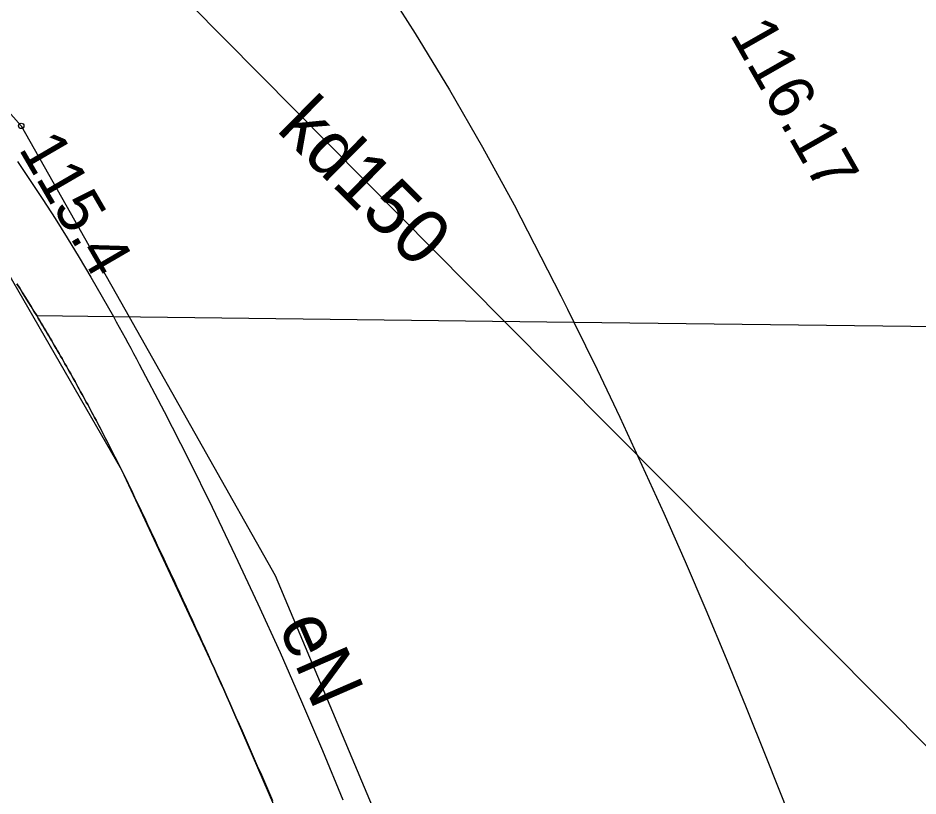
# Model space of a CAD drawing. Extents: x 6434771 to 6436222, y 5663454 to 5664782.
# Drawn here: x 6435538.13 to 6435552.95, y 5664183.02 to 5664195.83 of the extents above; entities that cross this region are included whole.
import ezdxf

# ---------------------------------------------------------------- set-up
doc = ezdxf.new("R2010")
doc.units = 0
for name, color, linetype in [('Warstwa 1', 7, 'Continuous'), ('Warstwa 11', 7, 'Continuous'), ('Warstwa 12', 7, 'Continuous'), ('Warstwa 13', 7, 'Continuous'), ('Warstwa 14', 7, 'Continuous'), ('Warstwa 25', 7, 'Continuous'), ('Warstwa 5', 7, 'Continuous'), ('Warstwa 7', 7, 'Continuous'), ('Warstwa 9', 7, 'Continuous')]:
    doc.layers.add(name, color=color, linetype=linetype)

msp = doc.modelspace()

# ---------------------------------------------------------------- linework, layer by layer
at = {"layer": 'Warstwa 1'}
for p, q in [((6435537.669, 5664192.136), (6435539.834, 5664188.39)), ((6435539.834, 5664188.39), (6435541.472, 5664184.87)), ((6435541.472, 5664184.87), (6435542.902, 5664181.573))]:
    msp.add_line(p, q, dxfattribs=at)
at = {"layer": 'Warstwa 11'}
for points in [[(6435538.437, 5664190.927), (6435538.39, 5664191.003), (6435538.344, 5664191.078), (6435538.298, 5664191.153), (6435538.252, 5664191.227), (6435538.206, 5664191.303), (6435538.159, 5664191.377), (6435538.112, 5664191.452)], [(6435539.834, 5664188.39), (6435539.813, 5664188.433), (6435539.791, 5664188.477), (6435539.77, 5664188.52), (6435539.747, 5664188.563), (6435539.726, 5664188.606), (6435539.704, 5664188.649), (6435539.682, 5664188.692), (6435539.66, 5664188.735), (6435539.638, 5664188.779), (6435539.616, 5664188.821), (6435539.594, 5664188.864), (6435539.571, 5664188.907), (6435539.549, 5664188.95), (6435539.527, 5664188.993), (6435539.505, 5664189.035), (6435539.482, 5664189.078), (6435539.46, 5664189.121), (6435539.437, 5664189.164), (6435539.414, 5664189.206), (6435539.391, 5664189.249), (6435539.369, 5664189.292), (6435539.346, 5664189.334), (6435539.323, 5664189.376), (6435539.3, 5664189.419), (6435539.277, 5664189.462), (6435539.254, 5664189.504), (6435539.231, 5664189.546), (6435539.208, 5664189.589), (6435539.185, 5664189.631), (6435539.161, 5664189.673), (6435539.138, 5664189.716), (6435539.114, 5664189.758), (6435539.091, 5664189.8), (6435539.068, 5664189.842), (6435539.044, 5664189.885), (6435539.021, 5664189.927), (6435538.997, 5664189.968), (6435538.974, 5664190.011), (6435538.949, 5664190.053), (6435538.926, 5664190.095), (6435538.902, 5664190.136), (6435538.878, 5664190.179), (6435538.854, 5664190.22), (6435538.83, 5664190.262), (6435538.805, 5664190.304), (6435538.782, 5664190.346), (6435538.757, 5664190.387), (6435538.733, 5664190.429), (6435538.708, 5664190.471), (6435538.684, 5664190.513), (6435538.659, 5664190.554), (6435538.635, 5664190.596), (6435538.61, 5664190.637), (6435538.586, 5664190.679), (6435538.561, 5664190.721), (6435538.537, 5664190.762), (6435538.511, 5664190.803), (6435538.487, 5664190.844), (6435538.461, 5664190.886), (6435538.437, 5664190.927)], [(6435542.318, 5664182.949), (6435542.268, 5664183.063), (6435542.218, 5664183.177), (6435542.169, 5664183.292), (6435542.119, 5664183.406), (6435542.069, 5664183.52), (6435542.02, 5664183.635), (6435541.969, 5664183.748), (6435541.92, 5664183.863), (6435541.869, 5664183.976), (6435541.819, 5664184.091), (6435541.769, 5664184.205), (6435541.718, 5664184.318), (6435541.667, 5664184.433), (6435541.617, 5664184.547), (6435541.566, 5664184.66), (6435541.516, 5664184.774), (6435541.464, 5664184.887), (6435541.413, 5664185.001), (6435541.362, 5664185.115), (6435541.311, 5664185.228), (6435541.259, 5664185.342), (6435541.208, 5664185.455), (6435541.156, 5664185.569), (6435541.104, 5664185.683), (6435541.053, 5664185.795), (6435541.001, 5664185.909), (6435540.949, 5664186.023), (6435540.897, 5664186.135), (6435540.844, 5664186.249), (6435540.793, 5664186.362), (6435540.74, 5664186.475), (6435540.687, 5664186.588), (6435540.635, 5664186.7), (6435540.582, 5664186.814), (6435540.529, 5664186.927), (6435540.477, 5664187.039), (6435540.423, 5664187.152), (6435540.37, 5664187.265), (6435540.318, 5664187.377), (6435540.264, 5664187.49), (6435540.211, 5664187.603), (6435540.157, 5664187.715), (6435540.103, 5664187.828), (6435540.05, 5664187.941), (6435539.996, 5664188.053), (6435539.942, 5664188.165), (6435539.889, 5664188.277), (6435539.834, 5664188.39)]]:
    msp.add_lwpolyline(points, dxfattribs=at)
at = {"layer": 'Warstwa 12'}
for points in [[(6435482.507, 5664198.062), (6435488.881, 5664200.876), (6435496.414, 5664203.545), (6435504.678, 5664205.535), (6435512.459, 5664206.351), (6435520.429, 5664205.495), (6435525.132, 5664204.068), (6435528.683, 5664202.475), (6435528.858, 5664202.893), (6435534.374, 5664198.346), (6435538.182, 5664194.05), (6435539.957, 5664190.909)], [(6435539.957, 5664190.909), (6435542.363, 5664186.65), (6435545.785, 5664178.508), (6435548.373, 5664170.027)]]:
    msp.add_lwpolyline(points, dxfattribs=at)
at = {"layer": 'Warstwa 14'}
msp.add_circle((6435538.182, 5664194.05), 0.045, dxfattribs=at)
at = {"layer": 'Warstwa 25'}
msp.add_circle((6435551.293, 5664193.232), 0.045, dxfattribs=at)
at = {"layer": 'Warstwa 5'}
for p, q in [((6435544.087, 5664196.485), (6435544.669, 5664195.569)), ((6435544.669, 5664195.569), (6435545.232, 5664194.642)), ((6435545.232, 5664194.642), (6435545.774, 5664193.702)), ((6435545.774, 5664193.702), (6435546.297, 5664192.752)), ((6435538.122, 5664193.465), (6435538.332, 5664193.154)), ((6435538.332, 5664193.154), (6435538.538, 5664192.84)), ((6435538.538, 5664192.84), (6435538.74, 5664192.524)), ((6435546.297, 5664192.752), (6435546.408, 5664192.538)), ((6435538.74, 5664192.524), (6435538.939, 5664192.206)), ((6435546.408, 5664192.538), (6435546.519, 5664192.325)), ((6435546.519, 5664192.325), (6435546.629, 5664192.111)), ((6435538.939, 5664192.206), (6435539.135, 5664191.886)), ((6435546.629, 5664192.111), (6435546.739, 5664191.896)), ((6435539.135, 5664191.886), (6435539.327, 5664191.563)), ((6435546.739, 5664191.896), (6435546.848, 5664191.682)), ((6435546.848, 5664191.682), (6435546.957, 5664191.467)), ((6435539.327, 5664191.563), (6435539.516, 5664191.239)), ((6435546.957, 5664191.467), (6435547.065, 5664191.251)), ((6435539.516, 5664191.239), (6435539.7, 5664190.912)), ((6435547.065, 5664191.251), (6435547.173, 5664191.036)), ((6435547.173, 5664191.036), (6435547.28, 5664190.82)), ((6435539.7, 5664190.912), (6435547.28, 5664190.82)), ((6435539.7, 5664190.912), (6435539.748, 5664190.825)), ((6435539.7, 5664190.912), (6435547.28, 5664190.82)), ((6435539.748, 5664190.825), (6435539.796, 5664190.739)), ((6435547.28, 5664190.82), (6435547.661, 5664190.04)), ((6435539.796, 5664190.739), (6435539.844, 5664190.652)), ((6435539.844, 5664190.652), (6435539.891, 5664190.564)), ((6435539.891, 5664190.564), (6435539.938, 5664190.477)), ((6435539.938, 5664190.477), (6435539.985, 5664190.39)), ((6435539.985, 5664190.39), (6435540.032, 5664190.302)), ((6435540.032, 5664190.302), (6435540.079, 5664190.215)), ((6435540.079, 5664190.215), (6435540.125, 5664190.127)), ((6435540.125, 5664190.127), (6435540.534, 5664189.347)), ((6435547.661, 5664190.04), (6435548.035, 5664189.255)), ((6435540.534, 5664189.347), (6435540.934, 5664188.564)), ((6435548.035, 5664189.255), (6435548.401, 5664188.468)), ((6435540.934, 5664188.564), (6435541.324, 5664187.775)), ((6435548.401, 5664188.468), (6435548.759, 5664187.677)), ((6435541.324, 5664187.775), (6435541.706, 5664186.982)), ((6435548.759, 5664187.677), (6435549.11, 5664186.882)), ((6435541.706, 5664186.982), (6435542.079, 5664186.185)), ((6435549.11, 5664186.882), (6435549.454, 5664186.084)), ((6435542.079, 5664186.185), (6435542.443, 5664185.384)), ((6435549.454, 5664186.084), (6435549.789, 5664185.284)), ((6435542.443, 5664185.384), (6435542.797, 5664184.578)), ((6435549.789, 5664185.284), (6435550.118, 5664184.479)), ((6435542.797, 5664184.578), (6435543.143, 5664183.769)), ((6435550.118, 5664184.479), (6435550.438, 5664183.672)), ((6435543.143, 5664183.769), (6435543.479, 5664182.956)), ((6435550.438, 5664183.672), (6435550.852, 5664182.637))]:
    msp.add_line(p, q, dxfattribs=at)
at = {"layer": 'Warstwa 7'}
for points in [[(6435468.996, 5664191.765), (6435494.352, 5664209.18), (6435531.175, 5664205.935), (6435546.135, 5664190.834)], [(6435546.135, 5664190.834), (6435557.615, 5664179.285)]]:
    msp.add_lwpolyline(points, dxfattribs=at)
at = {"layer": 'Warstwa 9'}
for p, q in [((6435544.087, 5664196.485), (6435544.669, 5664195.569)), ((6435544.669, 5664195.569), (6435545.232, 5664194.642)), ((6435545.232, 5664194.642), (6435545.774, 5664193.702)), ((6435545.774, 5664193.702), (6435546.297, 5664192.752)), ((6435538.122, 5664193.465), (6435538.332, 5664193.154)), ((6435538.332, 5664193.154), (6435538.538, 5664192.84)), ((6435538.538, 5664192.84), (6435538.74, 5664192.524)), ((6435546.297, 5664192.752), (6435546.408, 5664192.538)), ((6435538.74, 5664192.524), (6435538.939, 5664192.206)), ((6435546.408, 5664192.538), (6435546.519, 5664192.325)), ((6435546.519, 5664192.325), (6435546.629, 5664192.111)), ((6435538.939, 5664192.206), (6435539.135, 5664191.886)), ((6435546.629, 5664192.111), (6435546.739, 5664191.896)), ((6435539.135, 5664191.886), (6435539.327, 5664191.563)), ((6435546.739, 5664191.896), (6435546.848, 5664191.682)), ((6435546.848, 5664191.682), (6435546.957, 5664191.467)), ((6435539.327, 5664191.563), (6435539.516, 5664191.239)), ((6435538.112, 5664191.452), (6435538.159, 5664191.377)), ((6435538.159, 5664191.377), (6435538.206, 5664191.303)), ((6435546.957, 5664191.467), (6435547.065, 5664191.251)), ((6435538.206, 5664191.303), (6435538.252, 5664191.227)), ((6435538.252, 5664191.227), (6435538.298, 5664191.153)), ((6435539.516, 5664191.239), (6435539.7, 5664190.912)), ((6435547.065, 5664191.251), (6435547.173, 5664191.036)), ((6435538.298, 5664191.153), (6435538.344, 5664191.078)), ((6435538.344, 5664191.078), (6435538.39, 5664191.003)), ((6435538.39, 5664191.003), (6435538.437, 5664190.927)), ((6435547.173, 5664191.036), (6435547.28, 5664190.82)), ((6435538.437, 5664190.927), (6435539.7, 5664190.912)), ((6435538.437, 5664190.927), (6435538.461, 5664190.886)), ((6435538.437, 5664190.927), (6435539.7, 5664190.912)), ((6435538.461, 5664190.886), (6435538.487, 5664190.844)), ((6435538.487, 5664190.844), (6435538.511, 5664190.803)), ((6435538.511, 5664190.803), (6435538.537, 5664190.762)), ((6435539.7, 5664190.912), (6435539.748, 5664190.825)), ((6435539.748, 5664190.825), (6435539.796, 5664190.739)), ((6435547.28, 5664190.82), (6435557.331, 5664190.699)), ((6435547.28, 5664190.82), (6435547.661, 5664190.04)), ((6435547.28, 5664190.82), (6435557.331, 5664190.699)), ((6435538.537, 5664190.762), (6435538.561, 5664190.721)), ((6435538.561, 5664190.721), (6435538.586, 5664190.679)), ((6435538.586, 5664190.679), (6435538.61, 5664190.637)), ((6435538.61, 5664190.637), (6435538.635, 5664190.596)), ((6435539.796, 5664190.739), (6435539.844, 5664190.652)), ((6435539.844, 5664190.652), (6435539.891, 5664190.564)), ((6435538.635, 5664190.596), (6435538.659, 5664190.554)), ((6435538.659, 5664190.554), (6435538.684, 5664190.513)), ((6435538.684, 5664190.513), (6435538.708, 5664190.471)), ((6435539.891, 5664190.564), (6435539.938, 5664190.477)), ((6435538.708, 5664190.471), (6435538.733, 5664190.429)), ((6435538.733, 5664190.429), (6435538.757, 5664190.387)), ((6435538.757, 5664190.387), (6435538.782, 5664190.346)), ((6435538.782, 5664190.346), (6435538.805, 5664190.304)), ((6435539.938, 5664190.477), (6435539.985, 5664190.39)), ((6435539.985, 5664190.39), (6435540.032, 5664190.302)), ((6435538.805, 5664190.304), (6435538.83, 5664190.262)), ((6435538.83, 5664190.262), (6435538.854, 5664190.22)), ((6435538.854, 5664190.22), (6435538.878, 5664190.179)), ((6435540.032, 5664190.302), (6435540.079, 5664190.215)), ((6435540.079, 5664190.215), (6435540.125, 5664190.127)), ((6435538.878, 5664190.179), (6435538.902, 5664190.136)), ((6435538.902, 5664190.136), (6435538.926, 5664190.095)), ((6435538.926, 5664190.095), (6435538.949, 5664190.053)), ((6435538.949, 5664190.053), (6435538.974, 5664190.011)), ((6435540.125, 5664190.127), (6435540.534, 5664189.347)), ((6435547.661, 5664190.04), (6435548.035, 5664189.255)), ((6435538.974, 5664190.011), (6435538.997, 5664189.968)), ((6435538.997, 5664189.968), (6435539.021, 5664189.927)), ((6435539.021, 5664189.927), (6435539.044, 5664189.885)), ((6435539.044, 5664189.885), (6435539.068, 5664189.842)), ((6435539.068, 5664189.842), (6435539.091, 5664189.8)), ((6435539.091, 5664189.8), (6435539.114, 5664189.758)), ((6435539.114, 5664189.758), (6435539.138, 5664189.716)), ((6435539.138, 5664189.716), (6435539.161, 5664189.673)), ((6435539.161, 5664189.673), (6435539.185, 5664189.631)), ((6435539.185, 5664189.631), (6435539.208, 5664189.589)), ((6435539.208, 5664189.589), (6435539.231, 5664189.546)), ((6435539.231, 5664189.546), (6435539.254, 5664189.504)), ((6435539.254, 5664189.504), (6435539.277, 5664189.462)), ((6435539.277, 5664189.462), (6435539.3, 5664189.419)), ((6435539.3, 5664189.419), (6435539.323, 5664189.376)), ((6435539.323, 5664189.376), (6435539.346, 5664189.334)), ((6435539.346, 5664189.334), (6435539.369, 5664189.292)), ((6435540.534, 5664189.347), (6435540.934, 5664188.564)), ((6435539.369, 5664189.292), (6435539.391, 5664189.249)), ((6435539.391, 5664189.249), (6435539.414, 5664189.206)), ((6435539.414, 5664189.206), (6435539.437, 5664189.164)), ((6435539.437, 5664189.164), (6435539.46, 5664189.121)), ((6435548.035, 5664189.255), (6435548.401, 5664188.468)), ((6435539.46, 5664189.121), (6435539.482, 5664189.078)), ((6435539.482, 5664189.078), (6435539.505, 5664189.035)), ((6435539.505, 5664189.035), (6435539.527, 5664188.993)), ((6435539.527, 5664188.993), (6435539.549, 5664188.95)), ((6435539.549, 5664188.95), (6435539.571, 5664188.907)), ((6435539.571, 5664188.907), (6435539.594, 5664188.864)), ((6435539.594, 5664188.864), (6435539.616, 5664188.821)), ((6435539.616, 5664188.821), (6435539.638, 5664188.779)), ((6435539.638, 5664188.779), (6435539.66, 5664188.735)), ((6435539.66, 5664188.735), (6435539.682, 5664188.692)), ((6435539.682, 5664188.692), (6435539.704, 5664188.649)), ((6435539.704, 5664188.649), (6435539.726, 5664188.606)), ((6435539.726, 5664188.606), (6435539.747, 5664188.563)), ((6435539.747, 5664188.563), (6435539.77, 5664188.52)), ((6435540.934, 5664188.564), (6435541.324, 5664187.775)), ((6435539.77, 5664188.52), (6435539.791, 5664188.477)), ((6435539.791, 5664188.477), (6435539.813, 5664188.433)), ((6435539.813, 5664188.433), (6435539.834, 5664188.39)), ((6435548.401, 5664188.468), (6435548.759, 5664187.677)), ((6435539.834, 5664188.39), (6435539.889, 5664188.277)), ((6435539.889, 5664188.277), (6435539.942, 5664188.165)), ((6435539.942, 5664188.165), (6435539.996, 5664188.053)), ((6435539.996, 5664188.053), (6435540.05, 5664187.941)), ((6435540.05, 5664187.941), (6435540.103, 5664187.828)), ((6435540.103, 5664187.828), (6435540.157, 5664187.715)), ((6435540.157, 5664187.715), (6435540.211, 5664187.603)), ((6435541.324, 5664187.775), (6435541.706, 5664186.982)), ((6435548.759, 5664187.677), (6435549.11, 5664186.882)), ((6435540.211, 5664187.603), (6435540.264, 5664187.49)), ((6435540.264, 5664187.49), (6435540.318, 5664187.377)), ((6435540.318, 5664187.377), (6435540.37, 5664187.265)), ((6435540.37, 5664187.265), (6435540.423, 5664187.152)), ((6435540.423, 5664187.152), (6435540.477, 5664187.039)), ((6435540.477, 5664187.039), (6435540.529, 5664186.927)), ((6435541.706, 5664186.982), (6435542.079, 5664186.185)), ((6435540.529, 5664186.927), (6435540.582, 5664186.814)), ((6435540.582, 5664186.814), (6435540.635, 5664186.7)), ((6435549.11, 5664186.882), (6435549.454, 5664186.084)), ((6435540.635, 5664186.7), (6435540.687, 5664186.588)), ((6435540.687, 5664186.588), (6435540.74, 5664186.475)), ((6435540.74, 5664186.475), (6435540.793, 5664186.362)), ((6435540.793, 5664186.362), (6435540.844, 5664186.249)), ((6435540.844, 5664186.249), (6435540.897, 5664186.135)), ((6435540.897, 5664186.135), (6435540.949, 5664186.023)), ((6435542.079, 5664186.185), (6435542.443, 5664185.384)), ((6435549.454, 5664186.084), (6435549.789, 5664185.284)), ((6435540.949, 5664186.023), (6435541.001, 5664185.909)), ((6435541.001, 5664185.909), (6435541.053, 5664185.795)), ((6435541.053, 5664185.795), (6435541.104, 5664185.683)), ((6435541.104, 5664185.683), (6435541.156, 5664185.569)), ((6435541.156, 5664185.569), (6435541.208, 5664185.455)), ((6435541.208, 5664185.455), (6435541.259, 5664185.342)), ((6435541.259, 5664185.342), (6435541.311, 5664185.228)), ((6435542.443, 5664185.384), (6435542.797, 5664184.578)), ((6435541.311, 5664185.228), (6435541.362, 5664185.115)), ((6435549.789, 5664185.284), (6435550.118, 5664184.479)), ((6435541.362, 5664185.115), (6435541.413, 5664185.001)), ((6435541.413, 5664185.001), (6435541.464, 5664184.887)), ((6435541.464, 5664184.887), (6435541.516, 5664184.774)), ((6435541.516, 5664184.774), (6435541.566, 5664184.66)), ((6435541.566, 5664184.66), (6435541.617, 5664184.547)), ((6435542.797, 5664184.578), (6435543.143, 5664183.769)), ((6435541.617, 5664184.547), (6435541.667, 5664184.433)), ((6435541.667, 5664184.433), (6435541.718, 5664184.318)), ((6435550.118, 5664184.479), (6435550.438, 5664183.672)), ((6435541.718, 5664184.318), (6435541.769, 5664184.205)), ((6435541.769, 5664184.205), (6435541.819, 5664184.091)), ((6435541.819, 5664184.091), (6435541.869, 5664183.976)), ((6435541.869, 5664183.976), (6435541.92, 5664183.863)), ((6435541.92, 5664183.863), (6435541.969, 5664183.748)), ((6435541.969, 5664183.748), (6435542.02, 5664183.635)), ((6435543.143, 5664183.769), (6435543.479, 5664182.956)), ((6435550.438, 5664183.672), (6435550.852, 5664182.637)), ((6435542.02, 5664183.635), (6435542.069, 5664183.52)), ((6435542.069, 5664183.52), (6435542.119, 5664183.406)), ((6435542.119, 5664183.406), (6435542.169, 5664183.292)), ((6435542.169, 5664183.292), (6435542.218, 5664183.177)), ((6435542.218, 5664183.177), (6435542.268, 5664183.063)), ((6435542.268, 5664183.063), (6435542.318, 5664182.949))]:
    msp.add_line(p, q, dxfattribs=at)

# ---------------------------------------------------------------- texts
at = {"layer": 'Warstwa 13'}
msp.add_text('eN', height=0.9, rotation=293.4862, dxfattribs=at).set_placement((6435542.408, 5664185.823))
at = {"layer": 'Warstwa 14'}
msp.add_text('115.4', height=0.75, rotation=300.1611, dxfattribs=at).set_placement((6435538.131, 5664193.676))
at = {"layer": 'Warstwa 25'}
msp.add_text('116.17', height=0.75, rotation=299.6225, dxfattribs=at).set_placement((6435549.837, 5664195.561))
at = {"layer": 'Warstwa 7'}
msp.add_text('kd150', height=0.9, rotation=315.419, dxfattribs=at).set_placement((6435542.367, 5664193.978))

doc.saveas('drawing.dxf')
